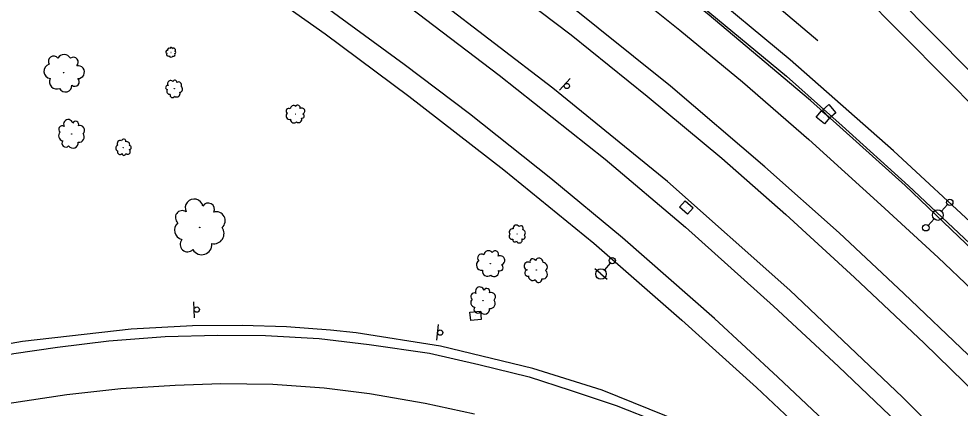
# Model space of a CAD drawing. Extents: x 1722896 to 1754269, y 648279 to 666297.
# Drawn here: x 1730690.5 to 1731135, y 652006.1 to 652189.9 of the extents above; entities that cross this region are included whole.
import ezdxf

# ---------------------------------------------------------------- set-up
doc = ezdxf.new("R2010")
doc.units = 0
for name, color, linetype in [('DESIGN - PUBLIC HEARING - Shapes', 7, 'Continuous'), ('DESIGN - SCRATCH - User 1', 7, 'Continuous'), ('SURVEY - CENTERLINE - Preliminary Text', 7, 'Continuous'), ('SURVEY - DRAINAGE - Natural Features', 7, 'Continuous'), ('SURVEY - DTM - Breaklines', 7, 'Continuous'), ('SURVEY - VEGETATION - Features with Text', 7, 'Continuous')]:
    doc.layers.add(name, color=color, linetype=linetype)

msp = doc.modelspace()

# ---------------------------------------------------------------- linework, layer by layer
at = {"layer": 'DESIGN - PUBLIC HEARING - Shapes'}
for p, q in [((1730945.86, 652156.21), (1730950.83, 652161.82)), ((1730773.44, 652048.8), (1730773.17, 652056.3)), ((1730887.9, 652038.15), (1730888.61, 652045.61))]:
    msp.add_line(p, q, dxfattribs=at)
for centre in [(1730949.28, 652158.22), (1730774.53, 652052.62), (1730889.48, 652041.78)]:
    msp.add_circle(centre, 1.25, dxfattribs=at)
at = {"layer": 'DESIGN - SCRATCH - User 1'}
for points in [[(1730625.93, 652451.9), (1730650.26, 652439.35), (1730686.31, 652419.66), (1730719.81, 652400.26), (1730755.55, 652378.55), (1730783.36, 652361.52), (1730813.17, 652342.25), (1730848.73, 652318.35), (1730878.93, 652297.5), (1730916.73, 652269.9), (1730957.6, 652239.46), (1730987.7, 652216.4), (1731016.88, 652192.76), (1731053.07, 652162.91), (1731079.29, 652139.47), (1731110.68, 652111.13), (1731142.33, 652081.33)], [(1731184.68, 652039.01), (1731109.02, 652111.22), (1731064.42, 652151.37), (1731015.53, 652192.51), (1730951.76, 652242.49), (1730906.24, 652276.23), (1730853.29, 652313.52), (1730791.6, 652354.66), (1730719.39, 652398.95), (1730662.55, 652431.47), (1730624.94, 652450.83)]]:
    msp.add_lwpolyline(points, dxfattribs=at)
at = {"layer": 'SURVEY - CENTERLINE - Preliminary Text'}
for points in [[(1731169.96, 652134.42), (1731125.44, 652179.48), (1731078.79, 652226.64), (1731045.15, 652259.85), (1731035.13, 652270.28), (1731037.86, 652291.12), (1731039.55, 652293.11), (1731035.46, 652296.58), (1731033.59, 652294.84), (1731015.17, 652296.23), (1731007.12, 652298.48), (1730978.29, 652326.95), (1730936.8, 652368.15), (1730888.87, 652415.83), (1730846.66, 652458.3), (1730801.1, 652503.68), (1730763.06, 652542.15), (1730726.59, 652579.08), (1730704.92, 652600.69)], [(1730699.27, 652591.88), (1730734.05, 652556.32), (1730771.95, 652518.16), (1730809.27, 652481.29), (1730849.67, 652440.74), (1730899.23, 652391.25), (1730945.2, 652344.86), (1730992.78, 652297.53), (1731029.17, 652261.39), (1731063.45, 652227.26), (1731109.02, 652181.07), (1731162.34, 652127.31)], [(1730637.46, 652472.36), (1730667.84, 652456.15), (1730704.13, 652435.53), (1730749.26, 652409.11), (1730802.86, 652375.86), (1730844.32, 652348.71), (1730893.33, 652315.16), (1730936.45, 652284.11), (1730980.22, 652251.45), (1731026.26, 652214.98), (1731067.84, 652179.69)], [(1731587.85, 651543.74), (1731554.53, 651591.86), (1731508.87, 651657.72), (1731461.56, 651723.65), (1731417.76, 651782.51), (1731384.14, 651826.41), (1731348.87, 651871.42), (1731308.12, 651919.53), (1731270.43, 651961.54), (1731234, 652000.43), (1731186, 652049.7), (1731143.95, 652090.19), (1731103.6, 652127.66), (1731054.73, 652170.64), (1731011.42, 652206.67), (1730969.33, 652239.94), (1730928.63, 652270.96), (1730885.78, 652301.63), (1730842.52, 652331.41), (1730780.08, 652372.14), (1730718.85, 652409.31), (1730662.64, 652441.18), (1730630.33, 652458.88)], [(1730618.34, 652439.02), (1730650.77, 652421.77), (1730691.08, 652399), (1730728.19, 652377.44), (1730763.09, 652355.85), (1730801.96, 652331.59), (1730839.18, 652306.53), (1730871.47, 652284.22), (1730907.95, 652257.65), (1730940.24, 652233.59), (1730971.18, 652210.01), (1731002.64, 652184.66), (1731032.21, 652160.17), (1731063.55, 652132.99), (1731097.54, 652102.18), (1731124.58, 652077.28), (1731156.41, 652046.95)], [(1731138.77, 652031.35), (1731108.47, 652060.26), (1731077.91, 652088.87), (1731042.79, 652120), (1730998.31, 652158.14), (1730946.56, 652199.69), (1730894.34, 652238.68), (1730847.55, 652272.08), (1730800.17, 652304.5), (1730758.55, 652331.13), (1730712.7, 652359.61), (1730667.84, 652385.38), (1730607.24, 652418.94)], [(1730602.25, 652409.81), (1730630.15, 652394.47), (1730660.99, 652377.38), (1730692.18, 652359.79), (1730718.79, 652343.79), (1730750.27, 652324.37), (1730785.98, 652301.43), (1730817.96, 652279.81), (1730854.32, 652254.45), (1730883.01, 652234), (1730914.64, 652210.29), (1730951.31, 652182.32), (1730987.15, 652153.5), (1731022.54, 652124.12), (1731052.75, 652097.57), (1731085.08, 652067.79), (1731118.03, 652036.86), (1731149.54, 652006.15)], [(1731592.81, 651391.29), (1731549.63, 651454.37), (1731491.17, 651538.79), (1731427.8, 651629.07), (1731385.16, 651689.48), (1731337.8, 651753.25), (1731295.32, 651806.88), (1731249.74, 651861.11), (1731202.94, 651914.16), (1731153.79, 651965.7), (1731107.83, 652011.26), (1731054.55, 652061.78), (1730996.82, 652113.2), (1730942.67, 652157.27), (1730887.56, 652199.54), (1730832.47, 652239.78), (1730770.05, 652283.03), (1730709.42, 652320.26), (1730647.01, 652356.15), (1730588.92, 652388.28)], [(1730583.92, 652378.76), (1730611.97, 652363.79), (1730650.69, 652342.33), (1730695.05, 652316.65), (1730740.68, 652289.25), (1730776.04, 652266.14), (1730818.78, 652235.8), (1730871.32, 652198.33), (1730917.39, 652163.36), (1730967.31, 652123.69), (1731005.29, 652091.49), (1731046.8, 652054.31), (1731077.58, 652025.84), (1731115.69, 651989.43), (1731148.06, 651956.9)], [(1731169.89, 651900.57), (1731126.68, 651945.57), (1731089.59, 651982.44), (1731048.92, 652020.75), (1731019.02, 652048.36), (1730975.53, 652086.6), (1730941.8, 652114.49), (1730903.33, 652145.06), (1730872.41, 652168.42), (1730830.97, 652198.87), (1730790.26, 652228.03), (1730749.23, 652255.82), (1730700.41, 652286.7), (1730659.83, 652310.82), (1730617.52, 652334.45), (1730572.62, 652358.65)], [(1730566.83, 652349.48), (1730594.67, 652334.69), (1730632.03, 652314.3), (1730662.88, 652296.13), (1730697.46, 652275.99), (1730731.66, 652254.64), (1730769.63, 652229.35), (1730806.4, 652203.37), (1730835.16, 652182.88), (1730874.68, 652153.35), (1730919.61, 652118.68), (1730962.05, 652084), (1731003.65, 652047.61), (1731038.79, 652015.8), (1731073.58, 651983.07), (1731103.11, 651954.46), (1731133.2, 651923.63), (1731147.68, 651908.32)], [(1731144.3, 651904.75), (1731126.03, 651920.72), (1731107.89, 651935.95), (1731088.77, 651950.32), (1731060.55, 651969.05), (1731035.73, 651983.1), (1731002.99, 651999.58), (1730965.9, 652014.57), (1730933.22, 652024.82), (1730889.59, 652035.33), (1730849.83, 652041.72), (1730837.67, 652042.94), (1730816.97, 652044.51), (1730796.01, 652045.16), (1730772.58, 652045.02), (1730743.55, 652043.38), (1730692.24, 652037.59), (1730659.81, 652031.89), (1730620.59, 652022.82)], [(1730551.9, 652002.2), (1730578.04, 652008.6), (1730601.74, 652013.83), (1730629.17, 652020.2), (1730655.3, 652025.69), (1730688.11, 652031.83), (1730708.74, 652034.91), (1730733.02, 652037.83), (1730759.64, 652039.86), (1730784.31, 652040.63), (1730806.94, 652040.36), (1730832.29, 652039.03), (1730855.92, 652036.15), (1730884.36, 652032.07), (1730907.69, 652026.64), (1730931.53, 652020.82), (1730950.85, 652014.66), (1730972.65, 652007.39), (1730992.5, 651999.5)], [(1730905.64, 652003.18), (1730882.34, 652008.34), (1730856.16, 652012.9), (1730834.65, 652015.56), (1730810.47, 652017.27), (1730785.88, 652017.62), (1730764.36, 652016.87), (1730738.72, 652015.14), (1730713.18, 652012.38), (1730684.97, 652008.09), (1730649.15, 652001.26)]]:
    msp.add_lwpolyline(points, dxfattribs=at)
at = {"layer": 'SURVEY - DRAINAGE - Natural Features'}
for p, q in [((1731073.16, 652146.24), (1731073.16, 652146.24)), ((1731070.27, 652143.44), (1731070.27, 652143.44)), ((1731005.72, 652100.83), (1731005.72, 652100.83)), ((1730906.2, 652049.7), (1730906.2, 652049.7))]:
    msp.add_line(p, q, dxfattribs=at)
for points in [[(1731070.02, 652146.85), (1731073.06, 652149.44), (1731076.3, 652145.63), (1731073.25, 652143.04), (1731070.02, 652146.85)], [(1731067.07, 652143.47), (1731069.59, 652146.57), (1731073.47, 652143.42), (1731070.95, 652140.32), (1731067.07, 652143.47)], [(1731002.52, 652100.93), (1731005.11, 652103.97), (1731008.92, 652100.74), (1731006.33, 652097.69), (1731002.52, 652100.93)], [(1730903.89, 652047.48), (1730903.52, 652051.46), (1730908.5, 652051.93), (1730908.87, 652047.94), (1730903.89, 652047.48)]]:
    msp.add_lwpolyline(points, dxfattribs=at)
at = {"layer": 'SURVEY - DTM - Breaklines'}
for p, q in [((1731129.09, 652102.19), (1731126.18, 652099.09)), ((1731122.75, 652095.45), (1731119.84, 652092.36)), ((1730969.78, 652074.61), (1730967.03, 652071.37)), ((1730965.41, 652069.46), (1730962.55, 652071.89)), ((1730965.41, 652069.46), (1730968.27, 652067.04))]:
    msp.add_line(p, q, dxfattribs=at)
for centre, radius in [((1731130.12, 652103.28), 1.5), ((1731124.47, 652097.27), 2.5), ((1731118.81, 652091.26), 1.5), ((1730970.75, 652075.75), 1.5), ((1730965.41, 652069.46), 2.5)]:
    msp.add_circle(centre, radius, dxfattribs=at)
at = {"layer": 'SURVEY - VEGETATION - Features with Text'}
for centre, radius in [((1730762.36, 652174.08), 0.0277), ((1730711.61, 652164.48), 0.106), ((1730763.91, 652156.96), 0.0478), ((1730821.1, 652144.92), 0.0516), ((1730715.41, 652135.52), 0.0765), ((1730739.84, 652129.14), 0.0438), ((1730775.91, 652091.47), 0.148), ((1730925.86, 652088.38), 0.0479), ((1730913.19, 652074.32), 0.076), ((1730934.91, 652071.36), 0.0669), ((1730909.73, 652056.82), 0.0728)]:
    msp.add_circle(centre, radius, dxfattribs=at)
for centre, radius, start, end in [((1730761.53, 652175.21), 0.854, 66.2565, 193.1022), ((1730762.46, 652175.87), 0.603, 350.9695, 168.2886), ((1730763.68, 652175.28), 0.792, 308.3508, 141.7705), ((1730706.95, 652169.81), 2.54, 36.5879, 211.5882), ((1730711.92, 652169.85), 3.28, 26.429, 153.2747), ((1730716.3, 652169.49), 2.31, 311.142, 128.4611), ((1730760.54, 652174.37), 0.663, 76.4154, 251.4157), ((1730761.08, 652173.24), 0.898, 146.1625, 302.001), ((1730762.43, 652172.72), 0.904, 195.2667, 332.7909), ((1730763.55, 652173.03), 0.794, 246.214, 43.0029), ((1730764.15, 652174.12), 0.545, 268.3301, 87.0758), ((1730705.75, 652165.16), 3.45, 106.335, 262.1735), ((1730718.45, 652164.78), 3.04, 268.5233, 101.943), ((1730708.44, 652160.3), 3.47, 155.4392, 292.9634), ((1730712.52, 652158.46), 3.05, 206.3865, 3.1754), ((1730716.95, 652160.2), 2.09, 228.5026, 47.2482), ((1730760.87, 652157.49), 1.04, 74.2528, 251.5719), ((1730762.12, 652159.45), 1.37, 31.6341, 225.0538), ((1730764.21, 652160.01), 0.939, 351.6134, 170.3591), ((1730765.95, 652158.77), 1.37, 329.4973, 126.2862), ((1730766.26, 652156.79), 1.56, 278.55, 56.0742), ((1730761.82, 652155.75), 1.47, 149.5398, 276.3855), ((1730763.05, 652153.89), 1.14, 159.6987, 334.699), ((1730765.09, 652154.58), 1.55, 229.4458, 25.2843), ((1730820.22, 652147.37), 1.59, 49.5682, 176.4139), ((1730822.23, 652148.05), 1.12, 334.2812, 151.6003), ((1730818.36, 652144.1), 1.67, 129.4742, 285.3127), ((1730818.01, 652146.4), 1.23, 59.7271, 234.7274), ((1730824.09, 652146.35), 1.47, 291.6625, 125.0822), ((1730824.3, 652144.03), 1.01, 251.6418, 70.3874), ((1730713.83, 652140.18), 2.19, 14.7309, 208.1506), ((1730717.3, 652140.07), 1.51, 334.7102, 153.4559), ((1730820.48, 652142.45), 1.68, 178.5784, 316.1026), ((1730822.65, 652142.41), 1.48, 229.5256, 26.3146), ((1730711.64, 652134.65), 2.36, 132.6366, 259.4823), ((1730711, 652137.75), 1.67, 57.3496, 234.6687), ((1730718.94, 652134.16), 2.5, 261.6468, 39.171), ((1730719.39, 652137.35), 2.19, 312.5941, 109.383), ((1730712.67, 652131.22), 1.83, 142.7955, 317.7958), ((1730716.12, 652131.33), 2.48, 212.5426, 8.3811), ((1730738.35, 652131.06), 1.42, 60.6386, 216.4771), ((1730740.06, 652132.05), 1.05, 350.8915, 165.8918), ((1730741.51, 652130.59), 1.35, 340.7326, 107.5782), ((1730737.69, 652128.87), 1.43, 109.7428, 247.267), ((1730738.32, 652127.14), 1.26, 160.69, 317.4789), ((1730741.89, 652127.21), 1.25, 222.8269, 56.2465), ((1730742.66, 652129.2), 0.954, 265.4455, 82.7647), ((1730740.11, 652126.33), 0.862, 182.8062, 1.5518), ((1730773.3, 652100.61), 4.22, 12.0152, 205.4349), ((1730779.96, 652100.07), 2.91, 331.9945, 150.7402), ((1730767.62, 652096.17), 3.21, 54.6339, 231.953), ((1730783.74, 652094.65), 4.23, 309.8784, 106.6673), ((1730768.56, 652090.15), 4.55, 129.9209, 256.7666), ((1730782.58, 652088.54), 4.82, 258.9311, 36.4554), ((1730925.41, 652091), 1.55, 32.5447, 188.3832), ((1730927.57, 652091.07), 1.15, 322.7976, 137.7979), ((1730923.37, 652087.23), 1.37, 132.5961, 289.385), ((1730923.65, 652089.23), 1.56, 81.6489, 219.1731), ((1730928.62, 652086.98), 1.04, 237.3516, 54.6708), ((1730928.22, 652088.92), 1.48, 312.6387, 79.4844), ((1730770.23, 652083.45), 3.53, 140.0799, 315.0801), ((1730776.89, 652083.33), 4.79, 209.827, 5.6654), ((1730924.68, 652085.53), 0.943, 154.7123, 333.4579), ((1730926.84, 652085.46), 1.37, 194.733, 28.1527), ((1730908.93, 652077.05), 1.82, 52.7942, 227.7945), ((1730912.33, 652078.07), 2.34, 42.6353, 169.481), ((1730915.41, 652078.7), 1.66, 327.3482, 144.6674), ((1730917.83, 652075.89), 2.17, 284.7296, 118.1493), ((1730909.03, 652073.62), 2.47, 122.5413, 278.3798), ((1730917.71, 652072.45), 1.5, 244.7089, 63.4545), ((1730931.02, 652073.19), 1.91, 60.8879, 254.3075), ((1730933.19, 652075.3), 1.32, 20.8672, 199.6128), ((1730936.16, 652074.98), 1.92, 358.751, 155.5399), ((1730937.9, 652072.76), 2.19, 307.8038, 85.328), ((1730911.85, 652070.82), 2.48, 171.6455, 309.1697), ((1730915.02, 652070.37), 2.18, 222.5927, 19.3816), ((1730930.84, 652069.93), 1.46, 103.5065, 280.8257), ((1730937.98, 652069.27), 2.17, 258.6996, 54.5381), ((1730933.18, 652068.46), 2.06, 178.7936, 305.6392), ((1730935.96, 652067.03), 1.6, 188.9525, 3.9528), ((1730905.52, 652058.91), 1.59, 57.8531, 235.1723), ((1730908.2, 652061.25), 2.08, 15.2345, 208.6542), ((1730911.49, 652061.17), 1.43, 335.2138, 153.9594), ((1730913.5, 652058.6), 2.09, 313.0976, 109.8865), ((1730906.16, 652055.97), 2.25, 133.1402, 259.9859), ((1730913.1, 652055.56), 2.38, 262.1504, 39.6746), ((1730907.16, 652052.71), 1.74, 143.2991, 318.2994), ((1730910.44, 652052.84), 2.36, 213.0462, 8.8847)]:
    msp.add_arc(centre, radius, start, end, dxfattribs=at)

doc.saveas('drawing.dxf')
